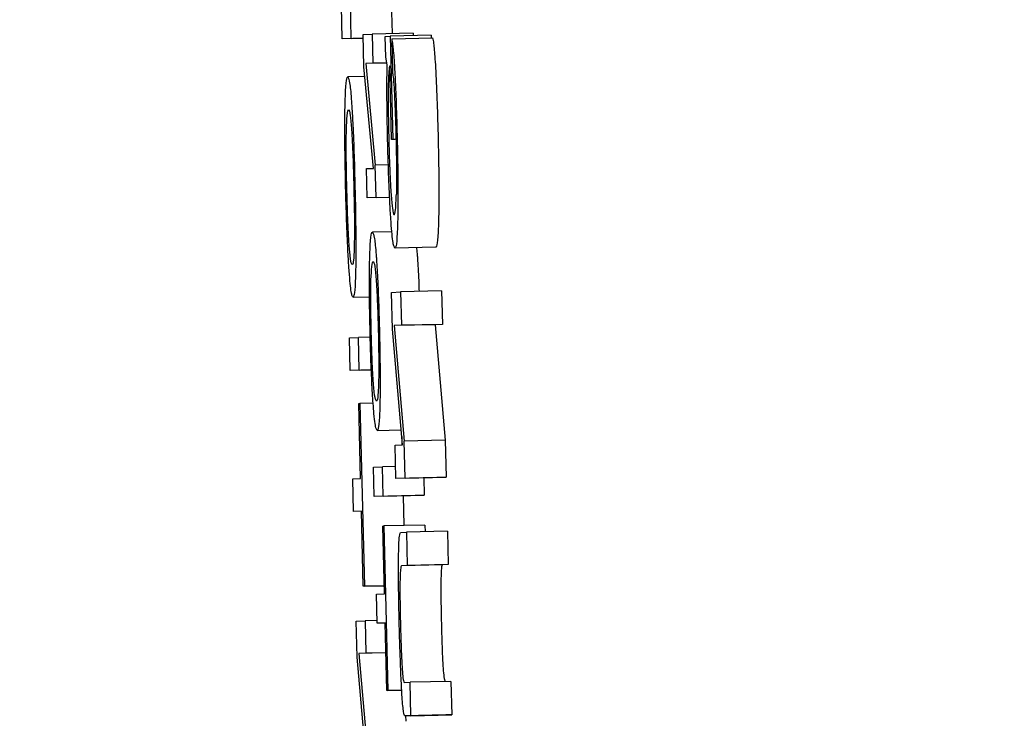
# Model space of a CAD drawing. Header units: inches. Extents: x 170 to 312, y 215 to 248.
# Tile 292 of 656: x 210.1558 to 210.1795, y 243.4381 to 243.4549. Entities that reach past the tile are written whole.
import ezdxf

# ---------------------------------------------------------------- set-up
doc = ezdxf.new("R2010")
doc.units = ezdxf.units.IN
doc.header["$LTSCALE"] = 0.25
doc.header["$MEASUREMENT"] = 0
doc.layers.add('ANNOTATIONS', color=1, linetype='Continuous')
doc.layers.add('MOTOR RH', color=7, linetype='Continuous')
doc.styles.add('ARIAL', font='arial.ttf', dxfattribs={"height": 0.09375})
doc.dimstyles.new('STANDARD$0', dxfattribs={"dimtxt": 0.09375, "dimasz": 0.09375, "dimexe": 0.03125, "dimexo": 0.046875, "dimgap": 0.09, "dimtad": 0, "dimtih": 1, "dimtoh": 1, "dimdec": 4, "dimzin": 0, "dimdsep": 46, "dimtxsty": 'ARIAL', "dimcen": 0.09, "dimadec": 0, "dimazin": 0, "dimtfac": 1, "dimtdec": 4, "dimtofl": 0, "dimtmove": 0, "dimatfit": 1, "dimfxl": 1, "dimtolj": 1, "dimtzin": 0, "dimarcsym": 0})

# ---------------------------------------------------------------- blocks, each defined once
blk = doc.blocks.new('*D26')
at = {"layer": 'ANNOTATIONS', "color": 0, "lineweight": -2, "transparency": 16777216}
for p, q in [((209.952995, 244.125047), (211.798957, 244.125047)), ((211.767707, 244.031297), (211.767707, 242.331666)), ((211.767707, 240.197174), (211.767707, 241.896805)), ((211.037182, 240.103424), (211.798957, 240.103424))]:
    blk.add_line(p, q, dxfattribs=at)
at = {"layer": 'ANNOTATIONS', "color": 0, "transparency": 16777216}
for points in [[(211.752082, 244.031297), (211.783332, 244.031297), (211.767707, 244.125047)], [(211.752082, 240.197174), (211.783332, 240.197174), (211.767707, 240.103424)]]:
    blk.add_solid(points, dxfattribs=at)
at = {"layer": 'defpoints', "color": 0, "transparency": 16777216}
for p in [(209.90612, 244.125047), (210.990307, 240.103424), (211.767707, 240.103424)]:
    blk.add_point(p, dxfattribs=at)
at = {"layer": 'ANNOTATIONS', "color": 0, "transparency": 16777216, "insert": (211.767707, 242.114236), "char_height": 0.09375, "attachment_point": 5, "style": 'ARIAL'}
blk.add_mtext('\\A1;OPENING\\PHEIGHT', dxfattribs=at)
blk = doc.blocks.new('*D27')
at = {"layer": 'ANNOTATIONS', "color": 0, "lineweight": -2, "transparency": 16777216}
for p, q in [((209.952995, 244.96103), (212.453946, 244.96103)), ((212.422696, 244.86728), (212.422696, 242.749657)), ((212.422696, 240.197174), (212.422696, 242.314797)), ((211.957527, 240.103424), (212.453946, 240.103424))]:
    blk.add_line(p, q, dxfattribs=at)
at = {"layer": 'ANNOTATIONS', "color": 0, "transparency": 16777216}
for points in [[(212.407071, 244.86728), (212.438321, 244.86728), (212.422696, 244.96103)], [(212.407071, 240.197174), (212.438321, 240.197174), (212.422696, 240.103424)]]:
    blk.add_solid(points, dxfattribs=at)
at = {"layer": 'defpoints', "color": 0, "transparency": 16777216}
for p in [(209.90612, 244.96103), (211.910652, 240.103424), (212.422696, 240.103424)]:
    blk.add_point(p, dxfattribs=at)
at = {"layer": 'ANNOTATIONS', "color": 0, "transparency": 16777216, "insert": (212.422696, 242.532227), "char_height": 0.09375, "attachment_point": 5, "style": 'ARIAL'}
blk.add_mtext('\\A1;TOTAL\\PHEIGHT', dxfattribs=at)

msp = doc.modelspace()

# ---------------------------------------------------------------- linework, layer by layer
at = {"layer": 'MOTOR RH'}
for p, q in [((210.163785, 243.454436), (210.163764, 243.455301)), ((210.164747, 243.455324), (210.164766, 243.454552)), ((210.16357, 243.454426), (210.163551, 243.455208)), ((210.164074, 243.454438), (210.16357, 243.454426)), ((210.163785, 243.454436), (210.16357, 243.454426)), ((210.163785, 243.454436), (210.164074, 243.454443)), ((210.164072, 243.454531), (210.164286, 243.454541)), ((210.16409, 243.453753), (210.164072, 243.454531)), ((210.165269, 243.454564), (210.164286, 243.454541)), ((210.164286, 243.454541), (210.164303, 243.453837)), ((210.164604, 243.454482), (210.164724, 243.454487)), ((210.164616, 243.453983), (210.164604, 243.454482)), ((210.165707, 243.45451), (210.164724, 243.454487)), ((210.164724, 243.454487), (210.164783, 243.452006)), ((210.164757, 243.454423), (210.16574, 243.454447)), ((210.164757, 243.454423), (210.164776, 243.453622)), ((210.165269, 243.454564), (210.165271, 243.4545)), ((210.165707, 243.45451), (210.165709, 243.454446)), ((210.164649, 243.4538), (210.164616, 243.453983)), ((210.16432, 243.451313), (210.16409, 243.453753)), ((210.164641, 243.453841), (210.164134, 243.453829)), ((210.164303, 243.453837), (210.164134, 243.453829)), ((210.164134, 243.453829), (210.164362, 243.45139)), ((210.164641, 243.453845), (210.164303, 243.453837)), ((210.164755, 243.452005), (210.164713, 243.453776)), ((210.164112, 243.453521), (210.163702, 243.453511)), ((210.164844, 243.452007), (210.164755, 243.452005)), ((210.164783, 243.452006), (210.164755, 243.452005)), ((210.164149, 243.451306), (210.16432, 243.451313)), ((210.164166, 243.450602), (210.164149, 243.451306)), ((210.164677, 243.451397), (210.164362, 243.45139)), ((210.16438, 243.450612), (210.164362, 243.45139)), ((210.164707, 243.450615), (210.164166, 243.450602)), ((210.16438, 243.450612), (210.164166, 243.450602)), ((210.16438, 243.450612), (210.164707, 243.45062)), ((210.164761, 243.44979), (210.164295, 243.449779)), ((210.165818, 243.449422), (210.164834, 243.449398)), ((210.163829, 243.448218), (210.164225, 243.448227)), ((210.164752, 243.448331), (210.164972, 243.448341)), ((210.164773, 243.447445), (210.164752, 243.448331)), ((210.165955, 243.448365), (210.164972, 243.448341)), ((210.164972, 243.448341), (210.164991, 243.44754)), ((210.165955, 243.448365), (210.165974, 243.447563)), ((210.165801, 243.447555), (210.164818, 243.447532)), ((210.164991, 243.44754), (210.164818, 243.447532)), ((210.164818, 243.447532), (210.165058, 243.444752)), ((210.165974, 243.447563), (210.164991, 243.44754)), ((210.165974, 243.447563), (210.165801, 243.447555)), ((210.165801, 243.447555), (210.166041, 243.444776)), ((210.164242, 243.447254), (210.163957, 243.447246)), ((210.165015, 243.444666), (210.164773, 243.447445)), ((210.163743, 243.447237), (210.163957, 243.447246)), ((210.163761, 243.446455), (210.163743, 243.447237)), ((210.163976, 243.446465), (210.163957, 243.447246)), ((210.164269, 243.446467), (210.163761, 243.446455)), ((210.163976, 243.446465), (210.163761, 243.446455)), ((210.163976, 243.446465), (210.164269, 243.446472)), ((210.163968, 243.445663), (210.163995, 243.445664)), ((210.164011, 243.443856), (210.163968, 243.445663)), ((210.164311, 243.445672), (210.163995, 243.445664)), ((210.163995, 243.445664), (210.164101, 243.441269)), ((210.16441, 243.445015), (210.164984, 243.445028)), ((210.16484, 243.444658), (210.165015, 243.444666)), ((210.164859, 243.443857), (210.16484, 243.444658)), ((210.164998, 243.444864), (210.165003, 243.444665)), ((210.166041, 243.444776), (210.165058, 243.444752)), ((210.165079, 243.443867), (210.165058, 243.444752)), ((210.166041, 243.444776), (210.166063, 243.44389)), ((210.164321, 243.444131), (210.164536, 243.444141)), ((210.164338, 243.443428), (210.164321, 243.444131)), ((210.164852, 243.444148), (210.164536, 243.444141)), ((210.164553, 243.443437), (210.164536, 243.444141)), ((210.163824, 243.443847), (210.164011, 243.443856)), ((210.163843, 243.443066), (210.163824, 243.443847)), ((210.165843, 243.44388), (210.164859, 243.443857)), ((210.165079, 243.443867), (210.164859, 243.443857)), ((210.165079, 243.443867), (210.166063, 243.44389)), ((210.165526, 243.443872), (210.165536, 243.443461)), ((210.166063, 243.44389), (210.165843, 243.44388)), ((210.165321, 243.443451), (210.164338, 243.443428)), ((210.164553, 243.443437), (210.164338, 243.443428)), ((210.164553, 243.443437), (210.165536, 243.443461)), ((210.165032, 243.443444), (210.165049, 243.442728)), ((210.165536, 243.443461), (210.165321, 243.443451)), ((210.16403, 243.443074), (210.163843, 243.443066)), ((210.16403, 243.44307), (210.163843, 243.443066)), ((210.164073, 243.441267), (210.16403, 243.443074)), ((210.164543, 243.442716), (210.16457, 243.442717)), ((210.164582, 243.441089), (210.164543, 243.442716)), ((210.165553, 243.44274), (210.16457, 243.442717)), ((210.16457, 243.442717), (210.164665, 243.438761)), ((210.16497, 243.44256), (210.165111, 243.442567)), ((210.166094, 243.44259), (210.165111, 243.442567)), ((210.165111, 243.442567), (210.16513, 243.441765)), ((210.165553, 243.44274), (210.165557, 243.442578)), ((210.166094, 243.44259), (210.166113, 243.441789)), ((210.165976, 243.441783), (210.164992, 243.441759)), ((210.16513, 243.441765), (210.164992, 243.441759)), ((210.166113, 243.441789), (210.16513, 243.441765)), ((210.166113, 243.441789), (210.165976, 243.441783)), ((210.164577, 243.441279), (210.164073, 243.441267)), ((210.164101, 243.441269), (210.164073, 243.441267)), ((210.164101, 243.441269), (210.164577, 243.44128)), ((210.164394, 243.441081), (210.164582, 243.441089)), ((210.164411, 243.440377), (210.164394, 243.441081)), ((210.163906, 243.440428), (210.16412, 243.440438)), ((210.163927, 243.439564), (210.163906, 243.440428)), ((210.16441, 243.440445), (210.16412, 243.440438)), ((210.16412, 243.440438), (210.164139, 243.439657)), ((210.164598, 243.440386), (210.164411, 243.440377)), ((210.164599, 243.440382), (210.164411, 243.440377)), ((210.164637, 243.43876), (210.164598, 243.440386)), ((210.164163, 243.436852), (210.163927, 243.439564)), ((210.164616, 243.439664), (210.16397, 243.439649)), ((210.164139, 243.439657), (210.16397, 243.439649)), ((210.16397, 243.439649), (210.164205, 243.436937)), ((210.164616, 243.439668), (210.164139, 243.439657)), ((210.16618, 243.438982), (210.165197, 243.438959)), ((210.16618, 243.438982), (210.1662, 243.438181)), ((210.164999, 243.438768), (210.164637, 243.43876)), ((210.164665, 243.438761), (210.164637, 243.43876)), ((210.164665, 243.438761), (210.164999, 243.438769)), ((210.16506, 243.438953), (210.165197, 243.438959)), ((210.165216, 243.438157), (210.165197, 243.438959)), ((210.166059, 243.438174), (210.165076, 243.438151)), ((210.165216, 243.438157), (210.165076, 243.438151)), ((210.165085, 243.438151), (210.165096, 243.438023)), ((210.165216, 243.438157), (210.1662, 243.438181)), ((210.1662, 243.438181), (210.166059, 243.438174))]:
    msp.add_line(p, q, dxfattribs=at)
for points, knots in [([(210.164757, 243.454423), (210.164764, 243.454385), (210.164782, 243.454292), (210.164808, 243.454012), (210.164825, 243.453725), (210.164831, 243.453623)], [0, 0, 0, 0, 0.305938, 0.7541, 1, 1, 1, 1]), ([(210.16574, 243.454447), (210.165748, 243.454409), (210.165766, 243.454315), (210.165792, 243.454035), (210.165808, 243.453749), (210.165814, 243.453647)], [0, 0, 0, 0, 0.306006, 0.754253, 1, 1, 1, 1]), ([(210.164659, 243.451997), (210.164654, 243.452263), (210.164643, 243.452797), (210.164642, 243.453414), (210.164647, 243.453698), (210.164649, 243.4538)], [0, 0, 0, 0, 0.388473, 0.779373, 1, 1, 1, 1]), ([(210.164713, 243.453776), (210.164704, 243.45375), (210.164689, 243.453707), (210.164678, 243.453472), (210.164675, 243.45331), (210.164675, 243.453268)], [0, 0, 0, 0, 0.510499, 0.871588, 1, 1, 1, 1]), ([(210.165814, 243.453647), (210.165822, 243.453493), (210.165841, 243.453108), (210.165859, 243.452545), (210.165869, 243.452172), (210.165871, 243.452073)], [0, 0, 0, 0, 0.330555, 0.82288, 1, 1, 1, 1]), ([(210.163636, 243.452785), (210.16364, 243.452925), (210.16365, 243.453265), (210.163674, 243.453481), (210.163694, 243.453503), (210.163702, 243.453511)], [0, 0, 0, 0, 0.300178, 0.734251, 1, 1, 1, 1]), ([(210.163702, 243.453511), (210.163718, 243.453483), (210.163746, 243.453435), (210.163781, 243.453066), (210.163796, 243.452837), (210.163799, 243.452793)], [0, 0, 0, 0, 0.540074, 0.911577, 1, 1, 1, 1]), ([(210.164776, 243.453622), (210.164781, 243.453591), (210.164793, 243.453514), (210.16481, 243.453315), (210.16482, 243.453126), (210.164824, 243.453064)], [0, 0, 0, 0, 0.314619, 0.77223, 1, 1, 1, 1]), ([(210.164831, 243.453623), (210.164839, 243.453469), (210.164858, 243.453084), (210.164876, 243.452522), (210.164885, 243.452148), (210.164888, 243.452049)], [0, 0, 0, 0, 0.330302, 0.822606, 1, 1, 1, 1]), ([(210.164675, 243.453268), (210.164674, 243.453167), (210.164672, 243.452927), (210.164676, 243.4525), (210.164683, 243.452194), (210.164686, 243.452067)], [0, 0, 0, 0, 0.297997, 0.709135, 1, 1, 1, 1]), ([(210.164824, 243.453064), (210.164829, 243.452954), (210.164842, 243.452678), (210.164853, 243.452312), (210.164859, 243.452079), (210.16486, 243.45204)], [0, 0, 0, 0, 0.353508, 0.891002, 1, 1, 1, 1]), ([(210.163651, 243.450857), (210.163645, 243.45117), (210.163633, 243.451743), (210.16363, 243.452396), (210.163635, 243.452682), (210.163636, 243.452785)], [0, 0, 0, 0, 0.433864, 0.794939, 1, 1, 1, 1]), ([(210.163669, 243.452239), (210.163673, 243.452366), (210.163685, 243.452684), (210.163708, 243.452712), (210.163721, 243.45273)], [0, 0, 0, 0, 0.399556, 1, 1, 1, 1]), ([(210.163721, 243.45273), (210.163734, 243.452711), (210.163757, 243.452679), (210.163782, 243.452364), (210.163793, 243.452234)], [0, 0, 0, 0, 0.583955, 1, 1, 1, 1]), ([(210.163799, 243.452793), (210.163808, 243.45265), (210.163828, 243.452311), (210.163855, 243.451635), (210.163868, 243.45112), (210.163875, 243.450872)], [0, 0, 0, 0, 0.271937, 0.647975, 1, 1, 1, 1]), ([(210.163679, 243.450859), (210.163673, 243.451117), (210.163664, 243.451549), (210.163664, 243.452005), (210.163668, 243.45218), (210.163669, 243.452239)], [0, 0, 0, 0, 0.4940247, 0.8293132, 1, 1, 1, 1]), ([(210.163793, 243.452234), (210.163801, 243.452103), (210.163816, 243.451843), (210.163835, 243.451349), (210.163844, 243.45102), (210.163847, 243.45087)], [0, 0, 0, 0, 0.3519133, 0.7035284, 1, 1, 1, 1]), ([(210.164736, 243.450096), (210.164728, 243.450226), (210.164709, 243.450533), (210.164681, 243.451194), (210.164667, 243.45172), (210.164659, 243.451997)], [0, 0, 0, 0, 0.259962, 0.611564, 1, 1, 1, 1]), ([(210.164686, 243.452067), (210.164693, 243.451803), (210.164705, 243.45136), (210.164727, 243.450913), (210.164738, 243.450744), (210.164742, 243.450694)], [0, 0, 0, 0, 0.50936, 0.856477, 1, 1, 1, 1]), ([(210.16486, 243.45204), (210.164864, 243.451832), (210.164872, 243.451447), (210.164874, 243.450984), (210.16487, 243.450779), (210.164869, 243.450694)], [0, 0, 0, 0, 0.408302, 0.755526, 1, 1, 1, 1]), ([(210.164888, 243.452049), (210.164894, 243.451747), (210.164907, 243.451141), (210.164908, 243.450499), (210.164903, 243.450211), (210.164902, 243.450135)], [0, 0, 0, 0, 0.421866, 0.847045, 1, 1, 1, 1]), ([(210.165871, 243.452073), (210.165877, 243.451771), (210.16589, 243.451165), (210.165891, 243.450522), (210.165887, 243.450234), (210.165885, 243.450158)], [0, 0, 0, 0, 0.421995, 0.8470769, 1, 1, 1, 1]), ([(210.163729, 243.448935), (210.16372, 243.449071), (210.1637, 243.449392), (210.163672, 243.450064), (210.163658, 243.45059), (210.163651, 243.450857)], [0, 0, 0, 0, 0.266377, 0.626629, 1, 1, 1, 1]), ([(210.163734, 243.449487), (210.163726, 243.449615), (210.16371, 243.449872), (210.163691, 243.450369), (210.163683, 243.450703), (210.163679, 243.450859)], [0, 0, 0, 0, 0.347655, 0.69534, 1, 1, 1, 1]), ([(210.163847, 243.45087), (210.163853, 243.450606), (210.163862, 243.450162), (210.163862, 243.449714), (210.163859, 243.449545), (210.163858, 243.449497)], [0, 0, 0, 0, 0.514188, 0.863106, 1, 1, 1, 1]), ([(210.163875, 243.450872), (210.163883, 243.45048), (210.163896, 243.449825), (210.163896, 243.449209), (210.163892, 243.448982), (210.163892, 243.44894)], [0, 0, 0, 0, 0.546894, 0.9162072, 1, 1, 1, 1]), ([(210.164742, 243.450694), (210.164752, 243.450569), (210.164776, 243.450275), (210.164801, 243.450204), (210.164815, 243.4502), (210.164817, 243.450199)], [0, 0, 0, 0, 0.390583, 0.915605, 1, 1, 1, 1]), ([(210.164817, 243.450199), (210.164829, 243.450213), (210.164851, 243.450238), (210.164863, 243.45055), (210.164869, 243.450694)], [0, 0, 0, 0, 0.535398, 1, 1, 1, 1]), ([(210.164834, 243.449398), (210.164826, 243.449407), (210.164803, 243.449431), (210.164768, 243.449669), (210.164744, 243.44999), (210.164736, 243.450096)], [0, 0, 0, 0, 0.297442, 0.766652, 1, 1, 1, 1]), ([(210.164902, 243.450135), (210.164899, 243.449999), (210.16489, 243.449662), (210.164865, 243.449433), (210.164843, 243.449409), (210.164834, 243.449398)], [0, 0, 0, 0, 0.279754, 0.695772, 1, 1, 1, 1]), ([(210.165885, 243.450158), (210.165882, 243.450023), (210.165873, 243.449686), (210.165848, 243.449457), (210.165827, 243.449432), (210.165818, 243.449422)], [0, 0, 0, 0, 0.279766, 0.695754, 1, 1, 1, 1]), ([(210.164228, 243.449125), (210.164232, 243.44925), (210.164243, 243.449574), (210.164268, 243.449755), (210.164289, 243.449773), (210.164295, 243.449779)], [0, 0, 0, 0, 0.292134, 0.761289, 1, 1, 1, 1]), ([(210.164295, 243.449779), (210.164311, 243.449755), (210.164339, 243.449714), (210.164373, 243.449383), (210.164389, 243.449168), (210.164391, 243.449133)], [0, 0, 0, 0, 0.5365, 0.922846, 1, 1, 1, 1]), ([(210.163811, 243.449), (210.163803, 243.449007), (210.163784, 243.449024), (210.163757, 243.449192), (210.163739, 243.449426), (210.163734, 243.449487)], [0, 0, 0, 0, 0.340057, 0.827154, 1, 1, 1, 1]), ([(210.163858, 243.449497), (210.163856, 243.449405), (210.163849, 243.449172), (210.163832, 243.449022), (210.163817, 243.449006), (210.163811, 243.449)], [0, 0, 0, 0, 0.283391, 0.716742, 1, 1, 1, 1]), ([(210.165352, 243.449411), (210.165357, 243.449367), (210.165364, 243.449302), (210.165372, 243.449193), (210.165375, 243.449156)], [0, 0, 0, 0, 0.66233, 1, 1, 1, 1]), ([(210.165375, 243.449156), (210.165385, 243.44899), (210.165401, 243.448759), (210.165412, 243.448442), (210.165415, 243.448352)], [0, 0, 0, 0, 0.71567, 1, 1, 1, 1]), ([(210.163829, 243.448218), (210.16382, 243.448227), (210.163797, 243.448249), (210.163762, 243.448485), (210.163737, 243.44882), (210.163729, 243.448935)], [0, 0, 0, 0, 0.287442, 0.756684, 1, 1, 1, 1]), ([(210.163892, 243.44894), (210.163889, 243.44881), (210.163881, 243.448491), (210.163858, 243.448255), (210.163838, 243.448229), (210.163829, 243.448218)], [0, 0, 0, 0, 0.274393, 0.674266, 1, 1, 1, 1]), ([(210.164238, 243.44739), (210.164233, 243.447649), (210.164222, 243.448169), (210.164221, 243.448765), (210.164226, 243.449031), (210.164228, 243.449125)], [0, 0, 0, 0, 0.391462, 0.785581, 1, 1, 1, 1]), ([(210.164259, 243.448633), (210.164265, 243.448754), (210.164278, 243.44904), (210.1643, 243.449062), (210.164313, 243.449075)], [0, 0, 0, 0, 0.4199191, 1, 1, 1, 1]), ([(210.164313, 243.449075), (210.164325, 243.449061), (210.164347, 243.449036), (210.164372, 243.448753), (210.164383, 243.448629)], [0, 0, 0, 0, 0.564146, 1, 1, 1, 1]), ([(210.164391, 243.449133), (210.164402, 243.448962), (210.164423, 243.448621), (210.164447, 243.447991), (210.164458, 243.447579), (210.164462, 243.447404)], [0, 0, 0, 0, 0.36424, 0.728979, 1, 1, 1, 1]), ([(210.164266, 243.447391), (210.164262, 243.447578), (210.164255, 243.447919), (210.164253, 243.448355), (210.164257, 243.448544), (210.164259, 243.448633)], [0, 0, 0, 0, 0.391012, 0.71361, 1, 1, 1, 1]), ([(210.164383, 243.448629), (210.16439, 243.448518), (210.164405, 243.448295), (210.164423, 243.447849), (210.164431, 243.447545), (210.164435, 243.447402)], [0, 0, 0, 0, 0.347091, 0.694864, 1, 1, 1, 1]), ([(210.164311, 243.44566), (210.164301, 243.445825), (210.164279, 243.446157), (210.164254, 243.44679), (210.164243, 243.447209), (210.164238, 243.44739)], [0, 0, 0, 0, 0.362244, 0.725868, 1, 1, 1, 1]), ([(210.164318, 243.446157), (210.164311, 243.446266), (210.164296, 243.446486), (210.164278, 243.446935), (210.16427, 243.447245), (210.164266, 243.447391)], [0, 0, 0, 0, 0.344287, 0.689963, 1, 1, 1, 1]), ([(210.164435, 243.447402), (210.164439, 243.447213), (210.164446, 243.446865), (210.164447, 243.446437), (210.164444, 243.446249), (210.164442, 243.446167)], [0, 0, 0, 0, 0.40211, 0.737612, 1, 1, 1, 1]), ([(210.164462, 243.447404), (210.164468, 243.447128), (210.164479, 243.446621), (210.16448, 243.446028), (210.164476, 243.445766), (210.164475, 243.445665)], [0, 0, 0, 0, 0.42111, 0.776184, 1, 1, 1, 1]), ([(210.164394, 243.445718), (210.164385, 243.445726), (210.164364, 243.445744), (210.164338, 243.445911), (210.164322, 243.446115), (210.164318, 243.446157)], [0, 0, 0, 0, 0.385871, 0.875919, 1, 1, 1, 1]), ([(210.164442, 243.446167), (210.164439, 243.446082), (210.164431, 243.445857), (210.164413, 243.445736), (210.164399, 243.445723), (210.164394, 243.445718)], [0, 0, 0, 0, 0.2825234, 0.7539978, 1, 1, 1, 1]), ([(210.16441, 243.445015), (210.164401, 243.445022), (210.164377, 243.445043), (210.164342, 243.445263), (210.164318, 243.445575), (210.164311, 243.44566)], [0, 0, 0, 0, 0.289875, 0.808772, 1, 1, 1, 1]), ([(210.164475, 243.445665), (210.164471, 243.44555), (210.164462, 243.445248), (210.164439, 243.445047), (210.164418, 243.445024), (210.16441, 243.445015)], [0, 0, 0, 0, 0.263842, 0.691486, 1, 1, 1, 1]), ([(210.164922, 243.441954), (210.164925, 243.442086), (210.16493, 243.44235), (210.164948, 243.442531), (210.164963, 243.442551), (210.16497, 243.44256)], [0, 0, 0, 0, 0.334307, 0.666991, 1, 1, 1, 1]), ([(210.164939, 243.440352), (210.164932, 243.440683), (210.164919, 243.441271), (210.164921, 243.441746), (210.164922, 243.441954)], [0, 0, 0, 0, 0.562049, 1, 1, 1, 1]), ([(210.164992, 243.441759), (210.164984, 243.441746), (210.16497, 243.441726), (210.164958, 243.441515), (210.164954, 243.441236), (210.164956, 243.440836), (210.164963, 243.440538), (210.164967, 243.440357)], [0, 0, 0, 0, 0.289254, 0.455417, 0.622893, 0.771549, 1, 1, 1, 1]), ([(210.165976, 243.441783), (210.165967, 243.44177), (210.165953, 243.44175), (210.165941, 243.441538), (210.165937, 243.441259), (210.16594, 243.44086), (210.165946, 243.440561), (210.16595, 243.44038)], [0, 0, 0, 0, 0.289264, 0.455427, 0.622893, 0.771548, 1, 1, 1, 1]), ([(210.164974, 243.439264), (210.16497, 243.439371), (210.164961, 243.439597), (210.164949, 243.439963), (210.164942, 243.440221), (210.164939, 243.440352)], [0, 0, 0, 0, 0.30811, 0.650583, 1, 1, 1, 1]), ([(210.164967, 243.440357), (210.164973, 243.440137), (210.164982, 243.439794), (210.165001, 243.439384), (210.165019, 243.439125), (210.16504, 243.438973), (210.165053, 243.43896), (210.16506, 243.438953)], [0, 0, 0, 0, 0.27509, 0.42951, 0.58455, 0.779604, 1, 1, 1, 1]), ([(210.16595, 243.44038), (210.165956, 243.440161), (210.165965, 243.439818), (210.165984, 243.439407), (210.166002, 243.439149), (210.166023, 243.438997), (210.166036, 243.438983), (210.166043, 243.438976)], [0, 0, 0, 0, 0.274901, 0.429489, 0.584531, 0.7796, 1, 1, 1, 1]), ([(210.16502, 243.438443), (210.165015, 243.438511), (210.165001, 243.438693), (210.164985, 243.438993), (210.164976, 243.439217), (210.164974, 243.439264)], [0, 0, 0, 0, 0.323853, 0.857369, 1, 1, 1, 1]), ([(210.165076, 243.438151), (210.165069, 243.438157), (210.165057, 243.438167), (210.165038, 243.438261), (210.165026, 243.438381), (210.16502, 243.438443)], [0, 0, 0, 0, 0.40202, 0.695437, 1, 1, 1, 1])]:
    msp.add_open_spline(points, degree=3, knots=knots, dxfattribs=at)

# ---------------------------------------------------------------- dimensions: what is measured, and where the dimension line sits
at = {"layer": 'ANNOTATIONS'}
for base, p1, p2, text, picture, middle in [((212.422696, 240.103424), (209.90612, 244.96103), (211.910652, 240.103424), 'TOTAL\\PHEIGHT', '*D27', (212.422696, 242.532227)), ((211.767707, 240.103424), (209.90612, 244.125047), (210.990307, 240.103424), 'OPENING\\PHEIGHT', '*D26', (211.767707, 242.114236))]:
    dim = msp.add_linear_dim(base=base, p1=p1, p2=p2, angle=90, text=text, dimstyle='STANDARD$0', dxfattribs=at)
    dim.commit()
    dim.dimension.update_dxf_attribs({"geometry": picture, "text_midpoint": middle})

doc.saveas('drawing.dxf')
